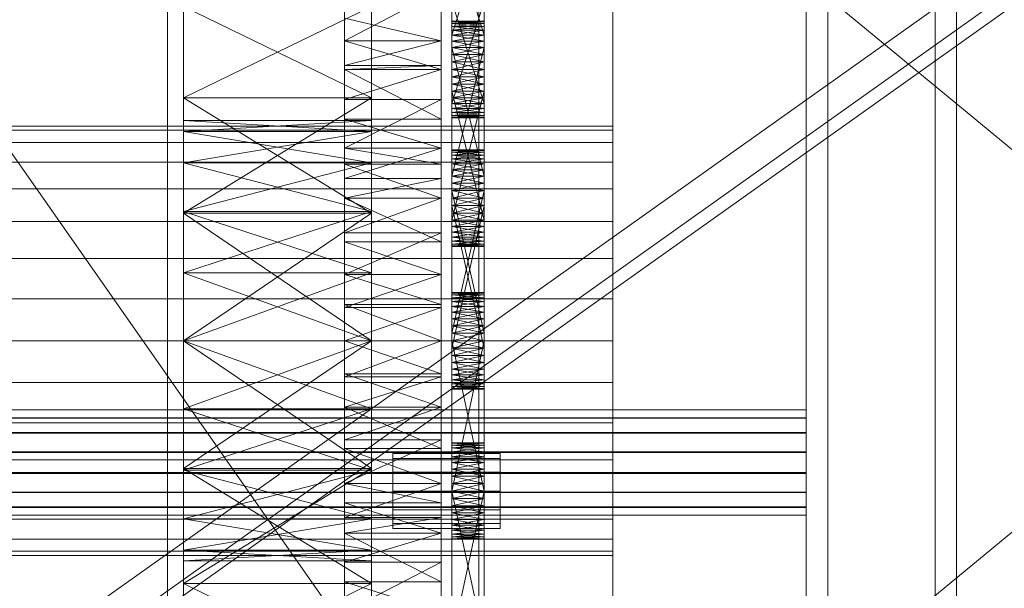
# Model space of a CAD drawing. Header units: millimetres. Extents: x -4395 to 65662, y -65530 to 6847.
# Tile 409 of 656: x 1369 to 1553, y -33840 to -33734. Entities that reach past the tile are written whole.
import ezdxf

# ---------------------------------------------------------------- set-up
doc = ezdxf.new("R2010")
doc.units = ezdxf.units.MM
for name, color, linetype, lineweight in [('COTAS_O', 1, 'Continuous', 0), ('frontal_C03', 7, 'Continuous', 0), ('frontal_secador', 7, 'Continuous', 0), ('frontal_tolva', 7, 'Continuous', 0)]:
    doc.layers.add(name, color=color, linetype=linetype, lineweight=lineweight)
doc.dimstyles.new('R19_100', dxfattribs={"dimtxt": 250, "dimasz": 150, "dimexe": 150, "dimexo": 80, "dimgap": 100, "dimtad": 1, "dimtih": 1, "dimtoh": 1, "dimdsep": 46, "dimcen": 0.09, "dimadec": 0, "dimazin": 0, "dimtfac": 1, "dimtdec": 4, "dimtofl": 0, "dimtmove": 0, "dimatfit": 3, "dimfxl": 1, "dimtolj": 1, "dimtzin": 0, "dimarcsym": 0})

# ---------------------------------------------------------------- blocks, each defined once
blk = doc.blocks.new('DIM_R33_43')
at = {"layer": 'COTAS_O'}
for p, q in [((-1725, -33700), (-1575, -33655)), ((1725, -33700), (1575, -33655)), ((-1725, -34400), (-1725, -33700)), ((-1725, -33700), (1725, -33700)), ((-1725, -33700), (-1575, -33745)), ((1725, -33700), (1575, -33745)), ((1725, -34400), (1725, -33700))]:
    blk.add_line(p, q, dxfattribs=at)
blk.add_text('3450 O', height=250, dxfattribs=at).set_placement((0, -33600))

msp = doc.modelspace()

# ---------------------------------------------------------------- linework, layer by layer
at = {"layer": 'frontal_C03'}
for p, q in [((1455, -35237.853), (1455, -32581.274)), ((1516, -35237.853), (1516, -32581.274)), ((1520, -32581.274), (1520, -35237.853)), ((1455, -32585.202), (1455, -35241.781)), ((1520, -35241.781), (1520, -32585.202)), ((1455, -35724.97), (1455, -33068.391)), ((1520, -33068.391), (1520, -35724.97)), ((1455, -33072.319), (1455, -35728.898)), ((1516, -33072.319), (1516, -35728.898)), ((1520, -35728.898), (1520, -33072.319)), ((1540, -35988), (1540, -33352.082)), ((1544, -35988), (1544, -33352.082)), ((1516, -33806.372), (-1476, -33806.372)), ((1516, -33806.398), (-1476, -33806.398)), ((1516, -33807.84), (1516, -33806.372)), ((1516, -33806.372), (1516, -33806.398)), ((1516, -33806.398), (1516, -33807.916)), ((1516, -33807.84), (-1476, -33807.84)), ((1516, -33807.916), (-1476, -33807.916)), ((1516, -33810.58), (1516, -33807.84)), ((1516, -33807.916), (1516, -33810.694)), ((1516, -33810.58), (-1476, -33810.58)), ((1516, -33810.694), (-1476, -33810.694)), ((1516, -33814.175), (1516, -33810.58)), ((1516, -33810.694), (1516, -33814.309)), ((1516, -33814.175), (-1476, -33814.175)), ((-1476, -33814.309), (1516, -33814.309)), ((1516, -33818.077), (1516, -33814.175)), ((1516, -33814.309), (1516, -33818.21)), ((1516, -33818.077), (-1476, -33818.077)), ((1516, -33818.21), (-1476, -33818.21)), ((1516, -33821.692), (1516, -33818.077)), ((1516, -33818.21), (1516, -33821.805)), ((1516, -33821.692), (-1476, -33821.692)), ((1516, -33821.805), (-1476, -33821.805)), ((1516, -33824.469), (1516, -33821.692)), ((1516, -33821.805), (1516, -33824.545)), ((1516, -33824.469), (-1476, -33824.469)), ((1516, -33824.545), (-1476, -33824.545)), ((1516, -33825.987), (-1476, -33825.987)), ((1516, -33826.014), (-1476, -33826.014)), ((1516, -33825.987), (1516, -33824.469)), ((1516, -33824.545), (1516, -33826.014)), ((1516, -33826.014), (1516, -33825.987))]:
    msp.add_line(p, q, dxfattribs=at)
at = {"layer": 'frontal_secador'}
for p, q in [((1400, -36000), (1400, -33000)), ((1397, -35940), (1397, -33075)), ((1400, -36000), (1400, -33075)), ((1400, -34600), (1400, -33075)), ((1400, -35940), (1400, -33075)), ((1400, -34650), (1400, -33075)), ((1400, -36000), (1400, -33250)), ((1480, -33658.5), (1480, -33919)), ((1480, -33914.82), (1480, -33658.5)), ((1480, -33890.5), (1480, -33677.12)), ((1480, -33914.82), (1480, -33677.12)), ((1480, -33682.82), (1480, -33897.72)), ((1480, -33682.82), (1480, -33919)), ((1480, -33890.5), (1480, -33689.28)), ((1480, -33696.5), (1480, -33897.72)), ((1480, -33890.5), (1480, -33696.5)), ((1715, -33890.5), (1480, -33696.5)), ((1715, -33696.5), (1480, -33890.5)), ((1430, -33737.639), (1430, -33715.473)), ((1448, -33715.473), (1448, -33737.639)), ((1450, -33714.925), (1450, -33738.865)), ((1450, -33737.66), (1450, -33715.906)), ((1450, -33742.95), (1450, -33715.906)), ((1450, -33751.51), (1450, -33715.906)), ((1456, -33738.865), (1456, -33714.925)), ((1456, -33715.906), (1456, -33737.66)), ((1456, -33715.906), (1456, -33742.95)), ((1456, -33715.906), (1456, -33751.51)), ((1450, -33716.643), (1450, -33736.586)), ((1450, -33716.643), (1450, -33738.865)), ((1450, -33736.586), (1450, -33717.561)), ((1456, -33736.586), (1450, -33717.561)), ((1450, -33737.66), (1450, -33717.561)), ((1456, -33717.561), (1450, -33736.586)), ((1456, -33736.586), (1456, -33716.643)), ((1456, -33738.865), (1456, -33716.643)), ((1456, -33717.561), (1456, -33736.586)), ((1456, -33717.561), (1456, -33737.66)), ((1400, -33720.269), (1400, -33748.24)), ((1400, -33793.5), (1400, -33720.269)), ((1400, -33760.33), (1400, -33720.269)), ((1400, -33754.507), (1400, -33720.269)), ((1400, -33752.5), (1400, -33720.269)), ((1435, -33748.24), (1435, -33720.269)), ((1435, -33720.269), (1435, -33793.5)), ((1435, -33720.269), (1435, -33760.33)), ((1435, -33720.269), (1435, -33754.507)), ((1435, -33720.269), (1435, -33752.5)), ((1450, -33750.969), (1450, -33721.143)), ((1450, -33721.143), (1450, -33738.865)), ((1456, -33721.143), (1456, -33750.969)), ((1456, -33738.865), (1456, -33721.143)), ((1430, -33723.111), (1430, -33737.639)), ((1430, -33723.111), (1430, -33757.635)), ((1430, -33723.111), (1430, -33805.858)), ((1448, -33737.639), (1448, -33723.111)), ((1448, -33757.635), (1448, -33723.111)), ((1448, -33805.858), (1448, -33723.111)), ((1430, -33737.639), (1430, -33726.141)), ((1448, -33726.141), (1448, -33737.639)), ((1450, -33750.969), (1450, -33726.706)), ((1456, -33726.706), (1456, -33750.969)), ((1430, -33728.105), (1430, -33737.639)), ((1448, -33728.105), (1430, -33737.639)), ((1448, -33737.639), (1448, -33728.105)), ((1450, -33728.01), (1450, -33750.232)), ((1450, -33728.01), (1450, -33751.51)), ((1456, -33750.232), (1456, -33728.01)), ((1456, -33751.51), (1456, -33728.01)), ((1450, -33749.314), (1450, -33729.215)), ((1450, -33750.969), (1450, -33729.215)), ((1450, -33730.289), (1450, -33749.314)), ((1456, -33730.289), (1450, -33749.314)), ((1450, -33730.289), (1450, -33750.232)), ((1456, -33749.314), (1450, -33730.289)), ((1456, -33729.215), (1456, -33749.314)), ((1456, -33729.215), (1456, -33750.969)), ((1456, -33749.314), (1456, -33730.289)), ((1456, -33750.232), (1456, -33730.289)), ((1400, -33748.24), (1400, -33731.206)), ((1435, -33748.24), (1400, -33731.206)), ((1435, -33731.206), (1400, -33748.24)), ((1435, -33731.206), (1435, -33748.24)), ((1430, -33737.639), (1430, -33733.428)), ((1448, -33737.639), (1430, -33733.428)), ((1448, -33733.428), (1448, -33737.639)), ((1450, -33733.95), (1450, -33734.391)), ((1450, -33734.061), (1450, -33733.95)), ((1456, -33734.061), (1450, -33733.95)), ((1456, -33733.95), (1450, -33733.95)), ((1456, -33733.95), (1450, -33734.061)), ((1450, -33734.391), (1450, -33734.061)), ((1456, -33734.391), (1450, -33734.061)), ((1456, -33734.061), (1450, -33734.061)), ((1456, -33734.061), (1450, -33734.391)), ((1450, -33734.061), (1450, -33734.931)), ((1450, -33736.586), (1450, -33734.061)), ((1450, -33734.391), (1450, -33735.669)), ((1450, -33734.931), (1450, -33734.391)), ((1450, -33734.391), (1450, -33737.66)), ((1450, -33734.391), (1450, -33765.517)), ((1456, -33734.931), (1450, -33734.391)), ((1456, -33734.391), (1450, -33734.391)), ((1456, -33734.391), (1450, -33734.931)), ((1456, -33734.391), (1456, -33733.95)), ((1456, -33733.95), (1456, -33734.061)), ((1456, -33734.061), (1456, -33734.391)), ((1456, -33734.931), (1456, -33734.061)), ((1456, -33734.061), (1456, -33736.586)), ((1456, -33735.669), (1456, -33734.391)), ((1456, -33734.391), (1456, -33734.931)), ((1456, -33737.66), (1456, -33734.391)), ((1456, -33765.517), (1456, -33734.391)), ((1450, -33735.669), (1450, -33734.931)), ((1456, -33735.669), (1450, -33734.931)), ((1456, -33734.931), (1450, -33734.931)), ((1456, -33734.931), (1450, -33735.669)), ((1450, -33734.931), (1450, -33736.586)), ((1450, -33734.931), (1450, -33738.865)), ((1450, -33734.931), (1450, -33744.358)), ((1450, -33735.669), (1450, -33737.66)), ((1450, -33736.586), (1450, -33735.669)), ((1456, -33736.586), (1450, -33735.669)), ((1456, -33735.669), (1450, -33735.669)), ((1456, -33735.669), (1450, -33736.586)), ((1456, -33734.931), (1456, -33735.669)), ((1456, -33736.586), (1456, -33734.931)), ((1456, -33738.865), (1456, -33734.931)), ((1456, -33744.358), (1456, -33734.931)), ((1456, -33737.66), (1456, -33735.669)), ((1456, -33735.669), (1456, -33736.586)), ((1430, -33737.639), (1430, -33752.223)), ((1430, -33737.639), (1430, -33757.635)), ((1430, -33737.639), (1430, -33742.194)), ((1430, -33781.142), (1430, -33737.639)), ((1430, -33829.365), (1430, -33737.639)), ((1430, -33737.639), (1430, -33805.858)), ((1430, -33871.527), (1430, -33737.639)), ((1448, -33737.647), (1430, -33737.639)), ((1448, -33737.639), (1430, -33737.639)), ((1448, -33737.639), (1430, -33742.194)), ((1430, -33737.647), (1430, -33752.223)), ((1430, -33742.95), (1430, -33737.647)), ((1448, -33742.95), (1430, -33737.647)), ((1448, -33737.647), (1430, -33737.647)), ((1448, -33752.223), (1448, -33737.639)), ((1448, -33757.635), (1448, -33737.639)), ((1448, -33742.194), (1448, -33737.639)), ((1448, -33737.639), (1448, -33781.142)), ((1448, -33737.639), (1448, -33829.365)), ((1448, -33805.858), (1448, -33737.639)), ((1448, -33737.639), (1448, -33871.527)), ((1448, -33752.223), (1448, -33737.647)), ((1448, -33737.647), (1448, -33742.95)), ((1450, -33737.66), (1450, -33736.586)), ((1456, -33737.66), (1450, -33736.586)), ((1456, -33736.586), (1450, -33736.586)), ((1456, -33736.586), (1450, -33737.66)), ((1450, -33736.586), (1450, -33738.865)), ((1450, -33764.143), (1450, -33736.586)), ((1450, -33769.706), (1450, -33736.586)), ((1450, -33736.586), (1450, -33744.358)), ((1450, -33775.925), (1450, -33736.586)), ((1450, -33737.66), (1450, -33762.839)), ((1450, -33738.865), (1450, -33737.66)), ((1450, -33740.169), (1450, -33737.66)), ((1450, -33737.66), (1450, -33765.517)), ((1450, -33742.95), (1450, -33737.66)), ((1450, -33773.289), (1450, -33737.66)), ((1456, -33738.865), (1450, -33737.66)), ((1456, -33737.66), (1450, -33737.66)), ((1456, -33737.66), (1450, -33738.865)), ((1456, -33736.586), (1456, -33737.66)), ((1456, -33738.865), (1456, -33736.586)), ((1456, -33736.586), (1456, -33764.143)), ((1456, -33736.586), (1456, -33769.706)), ((1456, -33744.358), (1456, -33736.586)), ((1456, -33736.586), (1456, -33775.925)), ((1456, -33762.839), (1456, -33737.66)), ((1456, -33737.66), (1456, -33738.865)), ((1456, -33737.66), (1456, -33740.169)), ((1456, -33765.517), (1456, -33737.66)), ((1456, -33737.66), (1456, -33742.95)), ((1456, -33737.66), (1456, -33773.289)), ((1450, -33762.839), (1450, -33738.865)), ((1450, -33738.865), (1450, -33740.169)), ((1456, -33762.839), (1450, -33738.865)), ((1456, -33738.865), (1450, -33738.865)), ((1456, -33738.865), (1450, -33740.169)), ((1450, -33738.865), (1450, -33741.542)), ((1450, -33738.865), (1450, -33744.358)), ((1450, -33738.865), (1450, -33749.314)), ((1450, -33738.865), (1450, -33750.969)), ((1456, -33740.169), (1450, -33738.865)), ((1450, -33764.143), (1450, -33738.865)), ((1456, -33738.865), (1450, -33762.839)), ((1456, -33738.865), (1456, -33762.839)), ((1456, -33740.169), (1456, -33738.865)), ((1456, -33741.542), (1456, -33738.865)), ((1456, -33744.358), (1456, -33738.865)), ((1456, -33749.314), (1456, -33738.865)), ((1456, -33750.969), (1456, -33738.865)), ((1456, -33738.865), (1456, -33764.143)), ((1450, -33742.95), (1450, -33740.169)), ((1450, -33740.169), (1450, -33741.542)), ((1456, -33740.169), (1450, -33740.169)), ((1456, -33740.169), (1450, -33741.542)), ((1456, -33741.542), (1450, -33740.169)), ((1450, -33741.542), (1450, -33742.95)), ((1456, -33741.542), (1450, -33741.542)), ((1456, -33741.542), (1450, -33742.95)), ((1450, -33741.542), (1450, -33744.358)), ((1456, -33742.95), (1450, -33741.542)), ((1456, -33740.169), (1456, -33742.95)), ((1456, -33741.542), (1456, -33740.169)), ((1456, -33742.95), (1456, -33741.542)), ((1456, -33744.358), (1456, -33741.542)), ((1430, -33748.565), (1430, -33742.194)), ((1430, -33742.194), (1430, -33742.95)), ((1430, -33757.635), (1430, -33742.194)), ((1448, -33742.194), (1430, -33742.194)), ((1448, -33742.194), (1430, -33742.95)), ((1430, -33752.223), (1430, -33742.95)), ((1430, -33742.95), (1430, -33748.565)), ((1448, -33752.223), (1430, -33742.95)), ((1448, -33742.95), (1430, -33742.95)), ((1448, -33742.95), (1430, -33748.565)), ((1448, -33742.194), (1448, -33748.565)), ((1448, -33742.95), (1448, -33742.194)), ((1448, -33742.194), (1448, -33757.635)), ((1448, -33742.95), (1448, -33752.223)), ((1448, -33748.565), (1448, -33742.95)), ((1450, -33745.732), (1450, -33742.95)), ((1450, -33742.95), (1450, -33744.358)), ((1450, -33773.289), (1450, -33742.95)), ((1456, -33742.95), (1450, -33742.95)), ((1456, -33742.95), (1450, -33744.358)), ((1456, -33744.358), (1450, -33742.95)), ((1450, -33748.24), (1450, -33742.95)), ((1450, -33751.51), (1450, -33742.95)), ((1456, -33742.95), (1456, -33745.732)), ((1456, -33744.358), (1456, -33742.95)), ((1456, -33742.95), (1456, -33773.289)), ((1456, -33742.95), (1456, -33748.24)), ((1456, -33742.95), (1456, -33751.51)), ((1450, -33744.358), (1450, -33745.732)), ((1456, -33744.358), (1450, -33744.358)), ((1456, -33744.358), (1450, -33745.732)), ((1450, -33744.358), (1450, -33747.036)), ((1450, -33744.358), (1450, -33749.314)), ((1456, -33745.732), (1450, -33744.358)), ((1450, -33744.358), (1450, -33772.215)), ((1450, -33744.358), (1450, -33774.206)), ((1450, -33744.358), (1450, -33775.925)), ((1456, -33745.732), (1456, -33744.358)), ((1456, -33747.036), (1456, -33744.358)), ((1456, -33749.314), (1456, -33744.358)), ((1456, -33772.215), (1456, -33744.358)), ((1456, -33774.206), (1456, -33744.358)), ((1456, -33775.925), (1456, -33744.358)), ((1450, -33771.01), (1450, -33745.732)), ((1450, -33745.732), (1450, -33747.036)), ((1450, -33773.289), (1450, -33745.732)), ((1456, -33745.732), (1450, -33745.732)), ((1456, -33745.732), (1450, -33747.036)), ((1456, -33747.036), (1450, -33745.732)), ((1450, -33748.24), (1450, -33745.732)), ((1450, -33747.036), (1450, -33771.01)), ((1456, -33747.036), (1450, -33747.036)), ((1456, -33747.036), (1450, -33771.01)), ((1450, -33747.036), (1450, -33749.314)), ((1450, -33748.24), (1450, -33747.036)), ((1456, -33748.24), (1450, -33747.036)), ((1456, -33747.036), (1450, -33748.24)), ((1450, -33747.036), (1450, -33772.215)), ((1456, -33771.01), (1450, -33747.036)), ((1456, -33745.732), (1456, -33771.01)), ((1456, -33747.036), (1456, -33745.732)), ((1456, -33745.732), (1456, -33773.289)), ((1456, -33745.732), (1456, -33748.24)), ((1456, -33771.01), (1456, -33747.036)), ((1456, -33749.314), (1456, -33747.036)), ((1456, -33747.036), (1456, -33748.24)), ((1456, -33772.215), (1456, -33747.036)), ((1400, -33748.24), (1400, -33793.5)), ((1400, -33769.706), (1400, -33748.24)), ((1400, -33748.24), (1400, -33838.76)), ((1400, -33752.5), (1400, -33748.24)), ((1400, -33754.507), (1400, -33748.24)), ((1400, -33760.33), (1400, -33748.24)), ((1400, -33769.401), (1400, -33748.24)), ((1400, -33780.83), (1400, -33748.24)), ((1435, -33769.706), (1400, -33748.24)), ((1435, -33748.24), (1400, -33748.24)), ((1435, -33748.24), (1400, -33769.706)), ((1430, -33748.565), (1430, -33757.635)), ((1448, -33748.565), (1430, -33748.565)), ((1448, -33748.565), (1430, -33757.635)), ((1435, -33793.5), (1435, -33748.24)), ((1435, -33748.24), (1435, -33769.706)), ((1435, -33838.76), (1435, -33748.24)), ((1435, -33748.24), (1435, -33752.5)), ((1435, -33748.24), (1435, -33754.507)), ((1435, -33748.24), (1435, -33760.33)), ((1435, -33748.24), (1435, -33769.401)), ((1435, -33748.24), (1435, -33780.83)), ((1448, -33757.635), (1448, -33748.565)), ((1450, -33749.314), (1450, -33748.24)), ((1456, -33749.314), (1450, -33748.24)), ((1456, -33748.24), (1450, -33748.24)), ((1450, -33750.232), (1450, -33748.24)), ((1450, -33751.51), (1450, -33748.24)), ((1456, -33748.24), (1450, -33749.314)), ((1456, -33748.24), (1456, -33749.314)), ((1456, -33748.24), (1456, -33750.232)), ((1456, -33748.24), (1456, -33751.51)), ((1450, -33750.969), (1450, -33749.314)), ((1450, -33749.314), (1450, -33750.232)), ((1450, -33749.314), (1450, -33751.84)), ((1450, -33749.314), (1456, -33749.314)), ((1456, -33749.314), (1450, -33750.232)), ((1456, -33750.232), (1450, -33749.314)), ((1450, -33750.232), (1450, -33750.969)), ((1456, -33750.232), (1450, -33750.232)), ((1456, -33750.232), (1450, -33750.969)), ((1456, -33750.969), (1450, -33750.232)), ((1450, -33751.51), (1450, -33750.232)), ((1456, -33749.314), (1456, -33750.969)), ((1456, -33750.232), (1456, -33749.314)), ((1456, -33751.84), (1456, -33749.314)), ((1456, -33750.969), (1456, -33750.232)), ((1456, -33750.232), (1456, -33751.51)), ((1400, -33754.507), (1400, -33752.5)), ((1435, -33754.507), (1400, -33752.5)), ((1435, -33752.5), (1400, -33752.5)), ((1435, -33752.5), (1400, -33754.507)), ((1430, -33757.635), (1430, -33752.223)), ((1448, -33757.635), (1430, -33752.223)), ((1448, -33752.223), (1430, -33752.223)), ((1435, -33752.5), (1435, -33754.507)), ((1448, -33752.223), (1448, -33757.635)), ((1450, -33751.84), (1450, -33750.969)), ((1450, -33750.969), (1450, -33751.51)), ((1456, -33750.969), (1450, -33750.969)), ((1456, -33750.969), (1450, -33751.51)), ((1456, -33751.51), (1450, -33750.969)), ((1450, -33751.51), (1450, -33751.84)), ((1456, -33751.51), (1450, -33751.51)), ((1456, -33751.51), (1450, -33751.84)), ((1456, -33751.84), (1450, -33751.51)), ((1450, -33751.95), (1450, -33751.51)), ((1450, -33751.84), (1450, -33751.95)), ((1456, -33751.84), (1450, -33751.84)), ((1456, -33751.84), (1450, -33751.95)), ((1456, -33751.95), (1450, -33751.84)), ((1456, -33751.95), (1450, -33751.95)), ((1456, -33750.969), (1456, -33751.84)), ((1456, -33751.51), (1456, -33750.969)), ((1456, -33751.84), (1456, -33751.51)), ((1456, -33751.51), (1456, -33751.95)), ((1456, -33751.84), (1456, -33751.95)), ((1480, -33753.5), (1325, -33753.5)), ((1430, -33753.5), (1325, -33753.5)), ((1480, -33754.269), (1325, -33754.269)), ((1430, -33754.269), (1325, -33754.269)), ((1400, -33760.33), (1400, -33754.507)), ((1435, -33760.33), (1400, -33754.507)), ((1435, -33754.507), (1400, -33754.507)), ((1435, -33754.507), (1400, -33760.33)), ((1430, -33754.269), (1430, -33753.5)), ((1430, -33756.545), (1430, -33754.269)), ((1435, -33754.507), (1435, -33760.33)), ((1480, -33754.269), (1480, -33753.5)), ((1480, -33756.545), (1480, -33754.269)), ((1480, -33756.545), (1325, -33756.545)), ((1430, -33756.545), (1325, -33756.545)), ((1430, -33760.241), (1430, -33756.545)), ((1430, -33757.635), (1430, -33775.058)), ((1430, -33760.589), (1430, -33757.635)), ((1430, -33757.635), (1430, -33781.142)), ((1430, -33757.635), (1430, -33763.268)), ((1430, -33757.635), (1430, -33805.858)), ((1448, -33760.589), (1430, -33757.635)), ((1448, -33757.635), (1430, -33757.635)), ((1448, -33757.635), (1430, -33763.268)), ((1448, -33775.058), (1448, -33757.635)), ((1448, -33757.635), (1448, -33760.589)), ((1448, -33781.142), (1448, -33757.635)), ((1448, -33763.268), (1448, -33757.635)), ((1448, -33805.858), (1448, -33757.635)), ((1450, -33757.925), (1450, -33758.365)), ((1450, -33758.035), (1450, -33757.925)), ((1450, -33757.925), (1450, -33759.643)), ((1456, -33758.035), (1450, -33757.925)), ((1456, -33757.925), (1450, -33757.925)), ((1456, -33757.925), (1450, -33758.035)), ((1450, -33758.365), (1450, -33758.035)), ((1456, -33758.365), (1450, -33758.035)), ((1456, -33758.035), (1450, -33758.035)), ((1456, -33758.035), (1450, -33758.365)), ((1450, -33758.035), (1450, -33758.906)), ((1450, -33758.035), (1450, -33760.561)), ((1450, -33758.035), (1450, -33765.517)), ((1450, -33762.839), (1450, -33758.035)), ((1456, -33758.365), (1456, -33757.925)), ((1456, -33757.925), (1456, -33758.035)), ((1456, -33759.643), (1456, -33757.925)), ((1456, -33758.035), (1456, -33758.365)), ((1456, -33758.906), (1456, -33758.035)), ((1456, -33760.561), (1456, -33758.035)), ((1456, -33765.517), (1456, -33758.035)), ((1456, -33758.035), (1456, -33762.839)), ((1480, -33760.241), (1480, -33756.545)), ((1450, -33758.365), (1450, -33759.643)), ((1450, -33758.906), (1450, -33758.365)), ((1456, -33758.906), (1450, -33758.365)), ((1456, -33758.365), (1450, -33758.365)), ((1456, -33758.365), (1450, -33758.906)), ((1450, -33759.643), (1450, -33758.906)), ((1456, -33759.643), (1450, -33758.906)), ((1456, -33758.906), (1450, -33758.906)), ((1456, -33758.906), (1450, -33759.643)), ((1450, -33758.906), (1450, -33760.561)), ((1450, -33762.839), (1450, -33758.906)), ((1450, -33759.643), (1450, -33761.635)), ((1450, -33760.561), (1450, -33759.643)), ((1450, -33759.643), (1450, -33764.143)), ((1450, -33759.643), (1450, -33794.908)), ((1450, -33797.586), (1450, -33759.643)), ((1456, -33760.561), (1450, -33759.643)), ((1456, -33759.643), (1450, -33759.643)), ((1456, -33759.643), (1450, -33760.561)), ((1456, -33759.643), (1456, -33758.365)), ((1456, -33758.365), (1456, -33758.906)), ((1456, -33758.906), (1456, -33759.643)), ((1456, -33760.561), (1456, -33758.906)), ((1456, -33758.906), (1456, -33762.839)), ((1456, -33761.635), (1456, -33759.643)), ((1456, -33759.643), (1456, -33760.561)), ((1456, -33764.143), (1456, -33759.643)), ((1456, -33794.908), (1456, -33759.643)), ((1456, -33759.643), (1456, -33797.586)), ((1480, -33760.241), (1325, -33760.241)), ((1430, -33760.241), (1325, -33760.241)), ((1400, -33760.33), (1400, -33793.5)), ((1400, -33769.401), (1400, -33760.33)), ((1435, -33769.401), (1400, -33760.33)), ((1435, -33760.33), (1400, -33760.33)), ((1435, -33760.33), (1400, -33769.401)), ((1430, -33765.216), (1430, -33760.241)), ((1430, -33760.589), (1430, -33775.058)), ((1430, -33766.925), (1430, -33760.589)), ((1448, -33766.925), (1430, -33760.589)), ((1448, -33760.589), (1430, -33760.589)), ((1435, -33793.5), (1435, -33760.33)), ((1435, -33760.33), (1435, -33769.401)), ((1448, -33775.058), (1448, -33760.589)), ((1448, -33760.589), (1448, -33766.925)), ((1450, -33761.635), (1450, -33760.561)), ((1456, -33761.635), (1450, -33760.561)), ((1456, -33760.561), (1450, -33760.561)), ((1456, -33760.561), (1450, -33761.635)), ((1450, -33760.561), (1450, -33762.839)), ((1450, -33760.561), (1450, -33765.517)), ((1450, -33761.635), (1450, -33764.143)), ((1450, -33762.839), (1450, -33761.635)), ((1456, -33762.839), (1450, -33761.635)), ((1456, -33761.635), (1450, -33761.635)), ((1456, -33761.635), (1450, -33762.839)), ((1456, -33760.561), (1456, -33761.635)), ((1456, -33762.839), (1456, -33760.561)), ((1456, -33765.517), (1456, -33760.561)), ((1456, -33764.143), (1456, -33761.635)), ((1456, -33761.635), (1456, -33762.839)), ((1480, -33765.216), (1480, -33760.241)), ((1430, -33773.424), (1430, -33763.268)), ((1430, -33763.268), (1430, -33766.925)), ((1430, -33781.142), (1430, -33763.268)), ((1448, -33763.268), (1430, -33763.268)), ((1448, -33763.268), (1430, -33766.925)), ((1448, -33763.268), (1448, -33773.424)), ((1448, -33766.925), (1448, -33763.268)), ((1448, -33763.268), (1448, -33781.142)), ((1450, -33764.143), (1450, -33762.839)), ((1456, -33764.143), (1450, -33762.839)), ((1456, -33762.839), (1450, -33762.839)), ((1456, -33762.839), (1450, -33764.143)), ((1450, -33762.839), (1450, -33765.517)), ((1450, -33793.5), (1450, -33762.839)), ((1450, -33798.79), (1450, -33762.839)), ((1450, -33802.06), (1450, -33762.839)), ((1456, -33762.839), (1456, -33764.143)), ((1456, -33765.517), (1456, -33762.839)), ((1456, -33762.839), (1456, -33793.5)), ((1456, -33762.839), (1456, -33798.79)), ((1456, -33762.839), (1456, -33802.06)), ((1480, -33765.216), (1325, -33765.216)), ((1430, -33765.216), (1325, -33765.216)), ((1430, -33771.277), (1430, -33765.216)), ((1450, -33764.143), (1450, -33792.092)), ((1450, -33765.517), (1450, -33764.143)), ((1450, -33766.925), (1450, -33764.143)), ((1450, -33764.143), (1450, -33794.908)), ((1450, -33797.586), (1450, -33764.143)), ((1456, -33765.517), (1450, -33764.143)), ((1456, -33764.143), (1450, -33764.143)), ((1456, -33764.143), (1450, -33765.517)), ((1450, -33769.706), (1450, -33764.143)), ((1450, -33792.092), (1450, -33765.517)), ((1450, -33765.517), (1450, -33766.925)), ((1456, -33792.092), (1450, -33765.517)), ((1456, -33765.517), (1450, -33765.517)), ((1456, -33765.517), (1450, -33766.925)), ((1450, -33765.517), (1450, -33768.333)), ((1450, -33765.517), (1450, -33771.01)), ((1450, -33765.517), (1450, -33774.944)), ((1450, -33765.517), (1450, -33773.289)), ((1456, -33766.925), (1450, -33765.517)), ((1450, -33793.5), (1450, -33765.517)), ((1450, -33765.517), (1450, -33796.281)), ((1450, -33765.517), (1450, -33798.79)), ((1450, -33765.517), (1450, -33802.06)), ((1456, -33765.517), (1450, -33792.092)), ((1456, -33792.092), (1456, -33764.143)), ((1456, -33764.143), (1456, -33765.517)), ((1456, -33764.143), (1456, -33766.925)), ((1456, -33794.908), (1456, -33764.143)), ((1456, -33764.143), (1456, -33797.586)), ((1456, -33764.143), (1456, -33769.706)), ((1456, -33765.517), (1456, -33792.092)), ((1456, -33766.925), (1456, -33765.517)), ((1456, -33768.333), (1456, -33765.517)), ((1456, -33771.01), (1456, -33765.517)), ((1456, -33774.944), (1456, -33765.517)), ((1456, -33773.289), (1456, -33765.517)), ((1456, -33765.517), (1456, -33793.5)), ((1456, -33796.281), (1456, -33765.517)), ((1456, -33798.79), (1456, -33765.517)), ((1456, -33802.06), (1456, -33765.517)), ((1480, -33771.277), (1480, -33765.216)), ((1430, -33775.058), (1430, -33766.925)), ((1430, -33766.925), (1430, -33773.424)), ((1448, -33775.058), (1430, -33766.925)), ((1448, -33766.925), (1430, -33766.925)), ((1448, -33766.925), (1430, -33773.424)), ((1448, -33766.925), (1448, -33775.058)), ((1448, -33773.424), (1448, -33766.925)), ((1450, -33794.908), (1450, -33766.925)), ((1450, -33766.925), (1450, -33768.333)), ((1450, -33797.586), (1450, -33766.925)), ((1456, -33766.925), (1450, -33766.925)), ((1456, -33766.925), (1450, -33768.333)), ((1456, -33768.333), (1450, -33766.925)), ((1450, -33769.706), (1450, -33766.925)), ((1456, -33766.925), (1456, -33794.908)), ((1456, -33768.333), (1456, -33766.925)), ((1456, -33766.925), (1456, -33797.586)), ((1456, -33766.925), (1456, -33769.706)), ((1450, -33768.333), (1450, -33794.908)), ((1456, -33768.333), (1450, -33768.333)), ((1456, -33768.333), (1450, -33794.908)), ((1450, -33768.333), (1450, -33771.01)), ((1450, -33769.706), (1450, -33768.333)), ((1456, -33769.706), (1450, -33768.333)), ((1456, -33768.333), (1450, -33769.706)), ((1450, -33768.333), (1450, -33796.281)), ((1456, -33794.908), (1450, -33768.333)), ((1456, -33794.908), (1456, -33768.333)), ((1456, -33771.01), (1456, -33768.333)), ((1456, -33768.333), (1456, -33769.706)), ((1456, -33796.281), (1456, -33768.333)), ((1400, -33769.401), (1400, -33793.5)), ((1400, -33780.83), (1400, -33769.401)), ((1435, -33780.83), (1400, -33769.401)), ((1435, -33769.401), (1400, -33769.401)), ((1435, -33769.401), (1400, -33780.83)), ((1400, -33793.5), (1400, -33769.706)), ((1435, -33793.5), (1400, -33769.706)), ((1435, -33769.706), (1400, -33769.706)), ((1435, -33769.706), (1400, -33793.5)), ((1435, -33793.5), (1435, -33769.401)), ((1435, -33769.401), (1435, -33780.83)), ((1435, -33769.706), (1435, -33793.5)), ((1450, -33771.01), (1450, -33769.706)), ((1456, -33771.01), (1450, -33769.706)), ((1456, -33769.706), (1450, -33769.706)), ((1450, -33772.215), (1450, -33769.706)), ((1450, -33774.206), (1450, -33769.706)), ((1450, -33775.925), (1450, -33769.706)), ((1456, -33769.706), (1450, -33771.01)), ((1450, -33773.289), (1450, -33771.01)), ((1450, -33771.01), (1450, -33772.215)), ((1450, -33771.01), (1450, -33774.944)), ((1450, -33771.01), (1456, -33771.01)), ((1456, -33771.01), (1450, -33772.215)), ((1456, -33772.215), (1450, -33771.01)), ((1456, -33769.706), (1456, -33771.01)), ((1456, -33769.706), (1456, -33772.215)), ((1456, -33769.706), (1456, -33774.206)), ((1456, -33769.706), (1456, -33775.925)), ((1456, -33771.01), (1456, -33773.289)), ((1456, -33772.215), (1456, -33771.01)), ((1456, -33774.944), (1456, -33771.01)), ((1480, -33771.277), (1325, -33771.277)), ((1430, -33771.277), (1325, -33771.277)), ((1430, -33778.193), (1430, -33771.277)), ((1450, -33772.215), (1450, -33773.289)), ((1456, -33772.215), (1450, -33772.215)), ((1456, -33772.215), (1450, -33773.289)), ((1456, -33773.289), (1450, -33772.215)), ((1450, -33774.206), (1450, -33772.215)), ((1456, -33773.289), (1456, -33772.215)), ((1456, -33772.215), (1456, -33774.206)), ((1480, -33778.193), (1480, -33771.277)), ((1430, -33773.424), (1430, -33781.142)), ((1448, -33773.424), (1430, -33773.424)), ((1448, -33773.424), (1430, -33781.142)), ((1448, -33781.142), (1448, -33773.424)), ((1450, -33774.944), (1450, -33773.289)), ((1450, -33773.289), (1450, -33774.206)), ((1450, -33775.814), (1450, -33773.289)), ((1456, -33773.289), (1450, -33773.289)), ((1456, -33773.289), (1450, -33774.206)), ((1456, -33774.206), (1450, -33773.289)), ((1450, -33774.206), (1450, -33774.944)), ((1456, -33774.206), (1450, -33774.206)), ((1456, -33774.206), (1450, -33774.944)), ((1456, -33774.944), (1450, -33774.206)), ((1450, -33775.484), (1450, -33774.206)), ((1450, -33775.925), (1450, -33774.206)), ((1456, -33773.289), (1456, -33774.944)), ((1456, -33774.206), (1456, -33773.289)), ((1456, -33773.289), (1456, -33775.814)), ((1456, -33774.944), (1456, -33774.206)), ((1456, -33774.206), (1456, -33775.484)), ((1456, -33774.206), (1456, -33775.925)), ((1430, -33781.142), (1430, -33775.058)), ((1448, -33781.142), (1430, -33775.058)), ((1448, -33775.058), (1430, -33775.058)), ((1448, -33775.058), (1448, -33781.142)), ((1450, -33775.814), (1450, -33774.944)), ((1450, -33774.944), (1450, -33775.484)), ((1456, -33774.944), (1450, -33774.944)), ((1456, -33774.944), (1450, -33775.484)), ((1456, -33775.484), (1450, -33774.944)), ((1450, -33775.484), (1450, -33775.814)), ((1456, -33775.484), (1450, -33775.484)), ((1456, -33775.484), (1450, -33775.814)), ((1456, -33775.814), (1450, -33775.484)), ((1450, -33775.925), (1450, -33775.484)), ((1450, -33775.814), (1450, -33775.925)), ((1456, -33775.814), (1450, -33775.814)), ((1456, -33775.814), (1450, -33775.925)), ((1456, -33775.925), (1450, -33775.814)), ((1456, -33775.925), (1450, -33775.925)), ((1456, -33774.944), (1456, -33775.814)), ((1456, -33775.484), (1456, -33774.944)), ((1456, -33775.814), (1456, -33775.484)), ((1456, -33775.484), (1456, -33775.925)), ((1456, -33775.814), (1456, -33775.925)), ((1480, -33778.193), (1325, -33778.193)), ((1430, -33778.193), (1325, -33778.193)), ((1430, -33785.696), (1430, -33778.193)), ((1480, -33785.696), (1480, -33778.193)), ((1400, -33780.83), (1400, -33793.5)), ((1400, -33780.83), (1400, -33838.76)), ((1435, -33793.5), (1400, -33780.83)), ((1435, -33780.83), (1400, -33780.83)), ((1435, -33780.83), (1400, -33793.5)), ((1430, -33781.142), (1430, -33799.698)), ((1430, -33786.752), (1430, -33781.142)), ((1430, -33781.142), (1430, -33805.858)), ((1430, -33781.142), (1430, -33787.302)), ((1430, -33829.365), (1430, -33781.142)), ((1448, -33786.752), (1430, -33781.142)), ((1448, -33781.142), (1430, -33781.142)), ((1448, -33781.142), (1430, -33787.302)), ((1435, -33793.5), (1435, -33780.83)), ((1435, -33838.76), (1435, -33780.83)), ((1448, -33799.698), (1448, -33781.142)), ((1448, -33781.142), (1448, -33786.752)), ((1448, -33805.858), (1448, -33781.142)), ((1448, -33787.302), (1448, -33781.142)), ((1448, -33781.142), (1448, -33829.365)), ((1480, -33785.696), (1325, -33785.696)), ((1430, -33785.696), (1325, -33785.696)), ((1430, -33793.5), (1430, -33785.696)), ((1450, -33784.611), (1450, -33784.5)), ((1456, -33784.611), (1450, -33784.5)), ((1456, -33784.5), (1450, -33784.5)), ((1456, -33784.5), (1450, -33784.611)), ((1450, -33784.611), (1450, -33785.481)), ((1450, -33784.94), (1450, -33784.611)), ((1450, -33784.611), (1450, -33787.136)), ((1456, -33784.94), (1450, -33784.611)), ((1456, -33784.611), (1450, -33784.611)), ((1456, -33784.611), (1450, -33784.94)), ((1450, -33785.481), (1450, -33784.94)), ((1456, -33785.481), (1450, -33784.94)), ((1456, -33784.94), (1450, -33784.94)), ((1456, -33784.94), (1450, -33785.481)), ((1450, -33785.481), (1450, -33787.136)), ((1450, -33786.219), (1450, -33785.481)), ((1450, -33789.414), (1450, -33785.481)), ((1450, -33824.281), (1450, -33785.481)), ((1456, -33786.219), (1450, -33785.481)), ((1456, -33785.481), (1450, -33785.481)), ((1456, -33785.481), (1450, -33786.219)), ((1456, -33784.611), (1456, -33784.5)), ((1456, -33785.481), (1456, -33784.611)), ((1456, -33784.611), (1456, -33784.94)), ((1456, -33787.136), (1456, -33784.611)), ((1456, -33784.94), (1456, -33785.481)), ((1456, -33787.136), (1456, -33785.481)), ((1456, -33785.481), (1456, -33786.219)), ((1456, -33785.481), (1456, -33789.414)), ((1456, -33785.481), (1456, -33824.281)), ((1480, -33793.5), (1480, -33785.696)), ((1430, -33786.752), (1430, -33799.698)), ((1430, -33793.5), (1430, -33786.752)), ((1448, -33793.5), (1430, -33786.752)), ((1448, -33786.752), (1430, -33786.752)), ((1430, -33800.248), (1430, -33787.302)), ((1430, -33787.302), (1430, -33793.5)), ((1430, -33805.858), (1430, -33787.302)), ((1448, -33787.302), (1430, -33787.302)), ((1448, -33787.302), (1430, -33793.5)), ((1448, -33799.698), (1448, -33786.752)), ((1448, -33786.752), (1448, -33793.5)), ((1448, -33787.302), (1448, -33800.248)), ((1448, -33793.5), (1448, -33787.302)), ((1448, -33787.302), (1448, -33805.858)), ((1450, -33787.136), (1450, -33786.219)), ((1456, -33787.136), (1450, -33786.219)), ((1456, -33786.219), (1450, -33786.219)), ((1456, -33786.219), (1450, -33787.136)), ((1450, -33787.136), (1450, -33789.414)), ((1450, -33788.21), (1450, -33787.136)), ((1450, -33787.136), (1450, -33792.092)), ((1450, -33787.136), (1450, -33824.281)), ((1456, -33788.21), (1450, -33787.136)), ((1456, -33787.136), (1450, -33787.136)), ((1456, -33787.136), (1450, -33788.21)), ((1456, -33786.219), (1456, -33787.136)), ((1456, -33789.414), (1456, -33787.136)), ((1456, -33787.136), (1456, -33788.21)), ((1456, -33792.092), (1456, -33787.136)), ((1456, -33824.281), (1456, -33787.136)), ((1450, -33789.414), (1450, -33788.21)), ((1456, -33789.414), (1450, -33788.21)), ((1456, -33788.21), (1450, -33788.21)), ((1456, -33788.21), (1450, -33789.414)), ((1450, -33789.414), (1450, -33792.092)), ((1450, -33790.719), (1450, -33789.414)), ((1450, -33824.281), (1450, -33789.414)), ((1456, -33790.719), (1450, -33789.414)), ((1456, -33789.414), (1450, -33789.414)), ((1456, -33789.414), (1450, -33790.719)), ((1456, -33788.21), (1456, -33789.414)), ((1456, -33792.092), (1456, -33789.414)), ((1456, -33789.414), (1456, -33790.719)), ((1456, -33789.414), (1456, -33824.281)), ((1450, -33792.092), (1450, -33790.719)), ((1456, -33792.092), (1450, -33790.719)), ((1456, -33790.719), (1450, -33790.719)), ((1456, -33790.719), (1450, -33792.092)), ((1456, -33790.719), (1456, -33792.092)), ((1450, -33821.5), (1450, -33792.092)), ((1450, -33792.092), (1450, -33793.5)), ((1450, -33824.281), (1450, -33792.092)), ((1456, -33793.5), (1450, -33792.092)), ((1456, -33792.092), (1450, -33792.092)), ((1456, -33792.092), (1450, -33793.5)), ((1450, -33792.092), (1450, -33794.908)), ((1456, -33792.092), (1456, -33821.5)), ((1456, -33793.5), (1456, -33792.092)), ((1456, -33792.092), (1456, -33824.281)), ((1456, -33794.908), (1456, -33792.092)), ((1325, -33793.5), (1480, -33793.5)), ((1325, -33793.5), (1430, -33793.5)), ((1400, -33793.5), (1400, -33806.17)), ((1400, -33838.76), (1400, -33793.5)), ((1400, -33793.5), (1400, -33817.294)), ((1400, -33793.5), (1400, -33817.599)), ((1400, -33866.731), (1400, -33793.5)), ((1400, -33793.5), (1400, -33826.67)), ((1400, -33793.5), (1435, -33793.5)), ((1435, -33793.5), (1400, -33817.294)), ((1435, -33817.294), (1400, -33793.5)), ((1435, -33793.5), (1400, -33806.17)), ((1435, -33806.17), (1400, -33793.5)), ((1430, -33801.304), (1430, -33793.5)), ((1430, -33799.698), (1430, -33793.5)), ((1430, -33793.5), (1430, -33800.248)), ((1430, -33793.5), (1448, -33793.5)), ((1448, -33793.5), (1430, -33800.248)), ((1448, -33799.698), (1430, -33793.5)), ((1435, -33806.17), (1435, -33793.5)), ((1435, -33793.5), (1435, -33838.76)), ((1435, -33817.294), (1435, -33793.5)), ((1435, -33817.599), (1435, -33793.5)), ((1435, -33793.5), (1435, -33866.731)), ((1435, -33826.67), (1435, -33793.5)), ((1448, -33793.5), (1448, -33799.698)), ((1448, -33800.248), (1448, -33793.5)), ((1450, -33793.5), (1450, -33821.5)), ((1456, -33821.5), (1450, -33793.5)), ((1456, -33793.5), (1450, -33793.5)), ((1456, -33793.5), (1450, -33821.5)), ((1450, -33794.908), (1450, -33793.5)), ((1456, -33794.908), (1450, -33793.5)), ((1450, -33796.281), (1450, -33793.5)), ((1450, -33798.79), (1450, -33793.5)), ((1456, -33793.5), (1450, -33794.908)), ((1450, -33797.586), (1450, -33794.908)), ((1450, -33794.908), (1450, -33796.281)), ((1450, -33794.908), (1450, -33799.864)), ((1450, -33794.908), (1450, -33802.389)), ((1450, -33794.908), (1456, -33794.908)), ((1456, -33794.908), (1450, -33796.281)), ((1456, -33796.281), (1450, -33794.908)), ((1456, -33821.5), (1456, -33793.5)), ((1456, -33793.5), (1456, -33794.908)), ((1456, -33793.5), (1456, -33796.281)), ((1456, -33793.5), (1456, -33798.79)), ((1456, -33794.908), (1456, -33797.586)), ((1456, -33796.281), (1456, -33794.908)), ((1456, -33799.864), (1456, -33794.908)), ((1456, -33802.389), (1456, -33794.908)), ((1480, -33801.304), (1480, -33793.5)), ((1450, -33796.281), (1450, -33797.586)), ((1456, -33796.281), (1450, -33796.281)), ((1456, -33796.281), (1450, -33797.586)), ((1456, -33797.586), (1450, -33796.281)), ((1450, -33798.79), (1450, -33796.281)), ((1456, -33797.586), (1456, -33796.281)), ((1456, -33796.281), (1456, -33798.79)), ((1450, -33799.864), (1450, -33797.586)), ((1450, -33797.586), (1450, -33798.79)), ((1450, -33801.519), (1450, -33797.586)), ((1450, -33802.389), (1450, -33797.586)), ((1456, -33797.586), (1450, -33797.586)), ((1456, -33797.586), (1450, -33798.79)), ((1456, -33798.79), (1450, -33797.586)), ((1456, -33797.586), (1456, -33799.864)), ((1456, -33798.79), (1456, -33797.586)), ((1456, -33797.586), (1456, -33801.519)), ((1456, -33797.586), (1456, -33802.389)), ((1430, -33805.858), (1430, -33799.698)), ((1448, -33805.858), (1430, -33799.698)), ((1448, -33799.698), (1430, -33799.698)), ((1430, -33800.248), (1430, -33805.858)), ((1448, -33800.248), (1430, -33800.248)), ((1448, -33800.248), (1430, -33805.858)), ((1448, -33799.698), (1448, -33805.858)), ((1448, -33805.858), (1448, -33800.248)), ((1450, -33798.79), (1450, -33799.864)), ((1456, -33798.79), (1450, -33798.79)), ((1456, -33798.79), (1450, -33799.864)), ((1456, -33799.864), (1450, -33798.79)), ((1450, -33800.781), (1450, -33798.79)), ((1450, -33802.06), (1450, -33798.79)), ((1450, -33801.519), (1450, -33799.864)), ((1450, -33799.864), (1450, -33800.781)), ((1450, -33799.864), (1450, -33802.389)), ((1456, -33799.864), (1450, -33799.864)), ((1456, -33799.864), (1450, -33800.781)), ((1456, -33800.781), (1450, -33799.864)), ((1456, -33799.864), (1456, -33798.79)), ((1456, -33798.79), (1456, -33800.781)), ((1456, -33798.79), (1456, -33802.06)), ((1456, -33799.864), (1456, -33801.519)), ((1456, -33800.781), (1456, -33799.864)), ((1456, -33802.389), (1456, -33799.864)), ((1480, -33801.304), (1325, -33801.304)), ((1430, -33801.304), (1325, -33801.304)), ((1430, -33801.304), (1430, -33808.807)), ((1450, -33800.781), (1450, -33801.519)), ((1456, -33800.781), (1450, -33800.781)), ((1456, -33800.781), (1450, -33801.519)), ((1456, -33801.519), (1450, -33800.781)), ((1450, -33802.06), (1450, -33800.781)), ((1450, -33802.389), (1450, -33801.519)), ((1450, -33801.519), (1450, -33802.06)), ((1456, -33801.519), (1450, -33801.519)), ((1456, -33801.519), (1450, -33802.06)), ((1456, -33802.06), (1450, -33801.519)), ((1450, -33802.06), (1450, -33802.389)), ((1456, -33802.06), (1450, -33802.06)), ((1456, -33802.06), (1450, -33802.389)), ((1456, -33802.389), (1450, -33802.06)), ((1450, -33802.5), (1450, -33802.06)), ((1456, -33801.519), (1456, -33800.781)), ((1456, -33800.781), (1456, -33802.06)), ((1456, -33801.519), (1456, -33802.389)), ((1456, -33802.06), (1456, -33801.519)), ((1456, -33802.389), (1456, -33802.06)), ((1456, -33802.06), (1456, -33802.5)), ((1480, -33801.304), (1480, -33808.807)), ((1450, -33802.389), (1450, -33802.5)), ((1456, -33802.389), (1450, -33802.389)), ((1456, -33802.389), (1450, -33802.5)), ((1456, -33802.5), (1450, -33802.389)), ((1456, -33802.5), (1450, -33802.5)), ((1456, -33802.389), (1456, -33802.5)), ((1430, -33805.858), (1430, -33823.732)), ((1430, -33813.576), (1430, -33805.858)), ((1430, -33829.365), (1430, -33805.858)), ((1430, -33805.858), (1430, -33811.942)), ((1430, -33805.858), (1430, -33849.361)), ((1430, -33805.858), (1430, -33871.527)), ((1448, -33805.858), (1430, -33805.858)), ((1448, -33805.858), (1430, -33811.942)), ((1448, -33813.576), (1430, -33805.858)), ((1448, -33823.732), (1448, -33805.858)), ((1448, -33805.858), (1448, -33813.576)), ((1448, -33805.858), (1448, -33829.365)), ((1448, -33811.942), (1448, -33805.858)), ((1448, -33849.361), (1448, -33805.858)), ((1448, -33871.527), (1448, -33805.858)), ((1400, -33817.599), (1400, -33806.17)), ((1400, -33838.76), (1400, -33806.17)), ((1435, -33806.17), (1400, -33806.17)), ((1435, -33806.17), (1400, -33817.599)), ((1435, -33817.599), (1400, -33806.17)), ((1435, -33806.17), (1435, -33817.599)), ((1435, -33806.17), (1435, -33838.76)), ((1480, -33808.807), (1325, -33808.807)), ((1430, -33808.807), (1325, -33808.807)), ((1430, -33808.807), (1430, -33815.723)), ((1480, -33808.807), (1480, -33815.723)), ((1430, -33826.411), (1430, -33811.942)), ((1430, -33811.942), (1430, -33820.075)), ((1430, -33829.365), (1430, -33811.942)), ((1448, -33811.942), (1430, -33811.942)), ((1448, -33811.942), (1430, -33820.075)), ((1448, -33811.942), (1448, -33826.411)), ((1448, -33820.075), (1448, -33811.942)), ((1448, -33811.942), (1448, -33829.365)), ((1450, -33812.611), (1450, -33812.5)), ((1456, -33812.611), (1450, -33812.5)), ((1456, -33812.5), (1450, -33812.5)), ((1456, -33812.5), (1450, -33812.611)), ((1450, -33812.611), (1450, -33813.481)), ((1450, -33812.94), (1450, -33812.611)), ((1450, -33812.611), (1450, -33815.136)), ((1456, -33812.94), (1450, -33812.611)), ((1456, -33812.611), (1450, -33812.611)), ((1456, -33812.611), (1450, -33812.94)), ((1450, -33813.481), (1450, -33812.94)), ((1456, -33813.481), (1450, -33812.94)), ((1456, -33812.94), (1450, -33812.94)), ((1456, -33812.94), (1450, -33813.481)), ((1456, -33812.611), (1456, -33812.5)), ((1456, -33813.481), (1456, -33812.611)), ((1456, -33812.611), (1456, -33812.94)), ((1456, -33815.136), (1456, -33812.611)), ((1456, -33812.94), (1456, -33813.481)), ((1430, -33813.576), (1430, -33823.732)), ((1430, -33820.075), (1430, -33813.576)), ((1448, -33820.075), (1430, -33813.576)), ((1448, -33813.576), (1430, -33813.576)), ((1439, -33815.438), (1439, -33814.5)), ((1459, -33814.5), (1439, -33814.5)), ((1448, -33823.732), (1448, -33813.576)), ((1448, -33813.576), (1448, -33820.075)), ((1450, -33813.481), (1450, -33815.136)), ((1450, -33814.219), (1450, -33813.481)), ((1450, -33817.414), (1450, -33813.481)), ((1450, -33852.281), (1450, -33813.481)), ((1456, -33814.219), (1450, -33813.481)), ((1456, -33813.481), (1450, -33813.481)), ((1456, -33813.481), (1450, -33814.219)), ((1450, -33815.136), (1450, -33814.219)), ((1456, -33815.136), (1450, -33814.219)), ((1456, -33814.219), (1450, -33814.219)), ((1456, -33814.219), (1450, -33815.136)), ((1450, -33815.136), (1450, -33817.414)), ((1450, -33816.21), (1450, -33815.136)), ((1450, -33815.136), (1450, -33820.092)), ((1450, -33815.136), (1450, -33852.281)), ((1456, -33816.21), (1450, -33815.136)), ((1456, -33815.136), (1450, -33815.136)), ((1456, -33815.136), (1450, -33816.21)), ((1456, -33815.136), (1456, -33813.481)), ((1456, -33813.481), (1456, -33814.219)), ((1456, -33813.481), (1456, -33817.414)), ((1456, -33813.481), (1456, -33852.281)), ((1456, -33814.219), (1456, -33815.136)), ((1456, -33817.414), (1456, -33815.136)), ((1456, -33815.136), (1456, -33816.21)), ((1456, -33820.092), (1456, -33815.136)), ((1456, -33852.281), (1456, -33815.136)), ((1459, -33815.438), (1459, -33814.5)), ((1480, -33815.723), (1325, -33815.723)), ((1430, -33815.723), (1325, -33815.723)), ((1430, -33815.723), (1430, -33821.784)), ((1439, -33818), (1439, -33815.438)), ((1459, -33815.438), (1439, -33815.438)), ((1450, -33817.414), (1450, -33816.21)), ((1456, -33817.414), (1450, -33816.21)), ((1456, -33816.21), (1450, -33816.21)), ((1456, -33816.21), (1450, -33817.414)), ((1456, -33816.21), (1456, -33817.414)), ((1459, -33818), (1459, -33815.438)), ((1480, -33815.723), (1480, -33821.784)), ((1400, -33817.294), (1400, -33838.76)), ((1435, -33817.294), (1400, -33817.294)), ((1435, -33817.294), (1400, -33838.76)), ((1435, -33838.76), (1400, -33817.294)), ((1400, -33826.67), (1400, -33817.599)), ((1400, -33838.76), (1400, -33817.599)), ((1435, -33817.599), (1400, -33817.599)), ((1435, -33817.599), (1400, -33826.67)), ((1435, -33826.67), (1400, -33817.599)), ((1435, -33838.76), (1435, -33817.294)), ((1435, -33817.599), (1435, -33826.67)), ((1435, -33817.599), (1435, -33838.76)), ((1439, -33821.5), (1439, -33818)), ((1459, -33818), (1439, -33818)), ((1450, -33817.414), (1450, -33820.092)), ((1450, -33818.719), (1450, -33817.414)), ((1450, -33852.281), (1450, -33817.414)), ((1456, -33818.719), (1450, -33817.414)), ((1456, -33817.414), (1450, -33817.414)), ((1456, -33817.414), (1450, -33818.719)), ((1450, -33820.092), (1450, -33818.719)), ((1456, -33820.092), (1450, -33818.719)), ((1456, -33818.719), (1450, -33818.719)), ((1456, -33818.719), (1450, -33820.092)), ((1456, -33820.092), (1456, -33817.414)), ((1456, -33817.414), (1456, -33818.719)), ((1456, -33817.414), (1456, -33852.281)), ((1456, -33818.719), (1456, -33820.092)), ((1459, -33821.5), (1459, -33818)), ((1430, -33820.075), (1430, -33826.411)), ((1430, -33823.732), (1430, -33820.075)), ((1448, -33820.075), (1430, -33820.075)), ((1448, -33820.075), (1430, -33826.411)), ((1448, -33823.732), (1430, -33820.075)), ((1448, -33826.411), (1448, -33820.075)), ((1448, -33820.075), (1448, -33823.732)), ((1450, -33849.5), (1450, -33820.092)), ((1450, -33820.092), (1450, -33821.5)), ((1450, -33852.281), (1450, -33820.092)), ((1456, -33821.5), (1450, -33820.092)), ((1456, -33820.092), (1450, -33820.092)), ((1456, -33820.092), (1450, -33821.5)), ((1456, -33820.092), (1456, -33849.5)), ((1456, -33821.5), (1456, -33820.092)), ((1456, -33820.092), (1456, -33852.281)), ((1480, -33821.784), (1325, -33821.784)), ((1430, -33821.784), (1325, -33821.784)), ((1430, -33821.784), (1430, -33826.759)), ((1439, -33821.5), (1439, -33825)), ((1439, -33821.5), (1459, -33821.5)), ((1450, -33821.5), (1450, -33849.5)), ((1456, -33849.5), (1450, -33821.5)), ((1456, -33821.5), (1450, -33821.5)), ((1456, -33821.5), (1450, -33849.5)), ((1450, -33824.281), (1450, -33821.5)), ((1450, -33821.5), (1450, -33822.908)), ((1456, -33821.5), (1450, -33822.908)), ((1456, -33822.908), (1450, -33821.5)), ((1456, -33849.5), (1456, -33821.5)), ((1456, -33821.5), (1456, -33824.281)), ((1456, -33822.908), (1456, -33821.5)), ((1459, -33825), (1459, -33821.5)), ((1480, -33821.784), (1480, -33826.759)), ((1430, -33829.365), (1430, -33823.732)), ((1448, -33829.365), (1430, -33823.732)), ((1448, -33823.732), (1430, -33823.732)), ((1448, -33823.732), (1448, -33829.365)), ((1450, -33822.908), (1450, -33824.281)), ((1456, -33822.908), (1450, -33822.908)), ((1456, -33822.908), (1450, -33824.281)), ((1456, -33824.281), (1450, -33822.908)), ((1450, -33826.79), (1450, -33824.281)), ((1450, -33824.281), (1450, -33825.586)), ((1450, -33828.781), (1450, -33824.281)), ((1450, -33830.5), (1450, -33824.281)), ((1456, -33824.281), (1450, -33824.281)), ((1456, -33824.281), (1450, -33825.586)), ((1456, -33825.586), (1450, -33824.281)), ((1456, -33824.281), (1456, -33822.908)), ((1456, -33824.281), (1456, -33826.79)), ((1456, -33825.586), (1456, -33824.281)), ((1456, -33824.281), (1456, -33828.781)), ((1456, -33824.281), (1456, -33830.5)), ((1439, -33825), (1439, -33827.562)), ((1459, -33825), (1439, -33825)), ((1450, -33825.586), (1450, -33826.79)), ((1456, -33825.586), (1450, -33825.586)), ((1456, -33825.586), (1450, -33826.79)), ((1456, -33826.79), (1450, -33825.586)), ((1456, -33826.79), (1456, -33825.586)), ((1459, -33825), (1459, -33827.562)), ((1480, -33826.759), (1325, -33826.759)), ((1430, -33826.759), (1325, -33826.759)), ((1400, -33866.731), (1400, -33826.67)), ((1400, -33832.493), (1400, -33826.67)), ((1400, -33838.76), (1400, -33826.67)), ((1435, -33826.67), (1400, -33826.67)), ((1435, -33826.67), (1400, -33832.493)), ((1435, -33832.493), (1400, -33826.67)), ((1430, -33826.411), (1430, -33829.365)), ((1448, -33826.411), (1430, -33826.411)), ((1448, -33826.411), (1430, -33829.365)), ((1430, -33826.759), (1430, -33830.455)), ((1435, -33826.67), (1435, -33866.731)), ((1435, -33826.67), (1435, -33832.493)), ((1435, -33826.67), (1435, -33838.76)), ((1439, -33827.562), (1439, -33828.5)), ((1459, -33827.562), (1439, -33827.562)), ((1448, -33829.365), (1448, -33826.411)), ((1450, -33828.781), (1450, -33826.79)), ((1450, -33826.79), (1450, -33827.864)), ((1456, -33826.79), (1450, -33826.79)), ((1456, -33826.79), (1450, -33827.864)), ((1456, -33827.864), (1450, -33826.79)), ((1450, -33827.864), (1450, -33828.781)), ((1456, -33827.864), (1450, -33827.864)), ((1456, -33827.864), (1450, -33828.781)), ((1456, -33828.781), (1450, -33827.864)), ((1456, -33826.79), (1456, -33828.781)), ((1456, -33827.864), (1456, -33826.79)), ((1456, -33828.781), (1456, -33827.864)), ((1459, -33827.562), (1459, -33828.5)), ((1480, -33826.759), (1480, -33830.455)), ((1430, -33829.365), (1430, -33844.806)), ((1430, -33838.435), (1430, -33829.365)), ((1430, -33849.361), (1430, -33829.365)), ((1430, -33829.365), (1430, -33834.777)), ((1430, -33863.889), (1430, -33829.365)), ((1430, -33871.527), (1430, -33829.365)), ((1448, -33829.365), (1430, -33829.365)), ((1448, -33829.365), (1430, -33834.777)), ((1448, -33838.435), (1430, -33829.365)), ((1459, -33828.5), (1439, -33828.5)), ((1448, -33844.806), (1448, -33829.365)), ((1448, -33829.365), (1448, -33838.435)), ((1448, -33829.365), (1448, -33849.361)), ((1448, -33834.777), (1448, -33829.365)), ((1448, -33829.365), (1448, -33863.889)), ((1448, -33829.365), (1448, -33871.527)), ((1450, -33830.06), (1450, -33828.781)), ((1450, -33828.781), (1450, -33829.519)), ((1450, -33830.5), (1450, -33828.781)), ((1456, -33828.781), (1450, -33828.781)), ((1456, -33828.781), (1450, -33829.519)), ((1456, -33829.519), (1450, -33828.781)), ((1450, -33829.519), (1450, -33830.06)), ((1456, -33829.519), (1450, -33829.519)), ((1456, -33829.519), (1450, -33830.06)), ((1456, -33830.06), (1450, -33829.519)), ((1456, -33828.781), (1456, -33830.06)), ((1456, -33829.519), (1456, -33828.781)), ((1456, -33828.781), (1456, -33830.5)), ((1456, -33830.06), (1456, -33829.519)), ((1480, -33830.455), (1325, -33830.455)), ((1430, -33830.455), (1325, -33830.455)), ((1430, -33830.455), (1430, -33832.731)), ((1450, -33830.5), (1450, -33830.06)), ((1450, -33830.06), (1450, -33830.389)), ((1456, -33830.06), (1450, -33830.06)), ((1456, -33830.06), (1450, -33830.389)), ((1456, -33830.389), (1450, -33830.06)), ((1450, -33830.389), (1450, -33830.5)), ((1456, -33830.389), (1450, -33830.389)), ((1456, -33830.389), (1450, -33830.5)), ((1456, -33830.5), (1450, -33830.389)), ((1456, -33830.5), (1450, -33830.5)), ((1456, -33830.06), (1456, -33830.5)), ((1456, -33830.389), (1456, -33830.06)), ((1456, -33830.5), (1456, -33830.389)), ((1480, -33830.455), (1480, -33832.731)), ((1480, -33832.731), (1325, -33832.731)), ((1430, -33832.731), (1325, -33832.731)), ((1400, -33866.731), (1400, -33832.493)), ((1400, -33834.5), (1400, -33832.493)), ((1435, -33832.493), (1400, -33832.493)), ((1435, -33832.493), (1400, -33834.5)), ((1435, -33834.5), (1400, -33832.493)), ((1430, -33832.731), (1430, -33833.5)), ((1435, -33832.493), (1435, -33866.731)), ((1435, -33832.493), (1435, -33834.5)), ((1480, -33832.731), (1480, -33833.5)), ((1480, -33833.5), (1325, -33833.5)), ((1430, -33833.5), (1325, -33833.5)), ((1400, -33866.731), (1400, -33834.5)), ((1435, -33834.5), (1400, -33834.5)), ((1430, -33849.353), (1430, -33834.777)), ((1430, -33834.777), (1430, -33844.05)), ((1430, -33849.361), (1430, -33834.777)), ((1448, -33834.777), (1430, -33834.777)), ((1448, -33834.777), (1430, -33844.05)), ((1435, -33834.5), (1435, -33866.731)), ((1448, -33834.777), (1448, -33849.353)), ((1448, -33844.05), (1448, -33834.777)), ((1448, -33834.777), (1448, -33849.361)), ((1400, -33866.731), (1400, -33838.76)), ((1400, -33838.76), (1400, -33855.794)), ((1435, -33838.76), (1400, -33838.76)), ((1435, -33838.76), (1400, -33855.794)), ((1435, -33855.794), (1400, -33838.76)), ((1430, -33838.435), (1430, -33844.806)), ((1430, -33844.05), (1430, -33838.435)), ((1448, -33844.05), (1430, -33838.435)), ((1448, -33838.435), (1430, -33838.435)), ((1435, -33838.76), (1435, -33866.731)), ((1435, -33855.794), (1435, -33838.76)), ((1448, -33844.806), (1448, -33838.435)), ((1448, -33838.435), (1448, -33844.05))]:
    msp.add_line(p, q, dxfattribs=at)
at = {"layer": 'frontal_tolva'}
for p, q in [((1769.584, -34332.806), (722.584, -32835.806)), ((1725, -33600), (600, -34400)), ((600, -34406.849), (1725, -33606.849)), ((604.636, -34406.52), (1729.636, -33606.52))]:
    msp.add_line(p, q, dxfattribs=at)

# ---------------------------------------------------------------- dimensions: what is measured, and where the dimension line sits
at = {"layer": 'COTAS_O'}
dim = msp.add_aligned_dim(p1=(-1725, -34400), p2=(1725, -34400), distance=700, text='<> O', dimstyle='R19_100', dxfattribs=at)
dim.commit()
dim.dimension.update_dxf_attribs({"geometry": 'DIM_R33_43', "text_midpoint": (0, -33700)})

doc.saveas('drawing.dxf')
